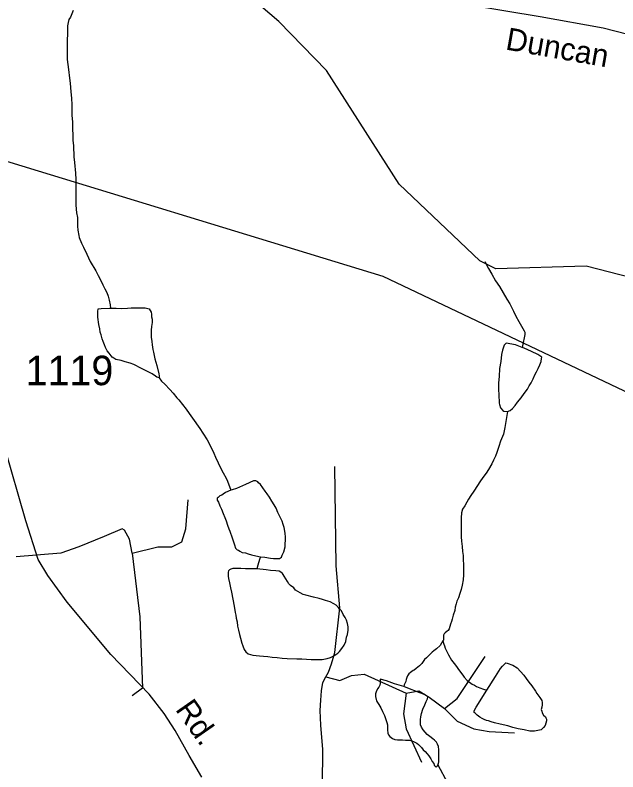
# Model space of a CAD drawing. Extents: x 2001466 to 2224147, y 644118 to 847247.
# Drawn here: x 2039151 to 2041705, y 666162 to 669371 of the extents above; entities that cross this region are included whole.
import ezdxf

# ---------------------------------------------------------------- set-up
doc = ezdxf.new("R2010")
doc.units = 0
for name, color, linetype in [('Exist Hydrographic Misc Water Feature', 7, 'Continuous'), ('Exist Road Non-System Type 51', 7, 'Continuous'), ('Exist Road Secondary Type 51 Attributed', 7, 'Continuous'), ('Exist Road Secondary Type 51 Label', 7, 'Continuous'), ('Exist Road Secondary Type 51 Number Label', 7, 'Continuous'), ('Exist Utilities Electrical Transmission Line', 7, 'Continuous')]:
    doc.layers.add(name, color=color, linetype=linetype)

msp = doc.modelspace()

# ---------------------------------------------------------------- linework, layer by layer
at = {"layer": 'Exist Hydrographic Misc Water Feature'}
for points in [[(2041120.4, 668328.9), (2040778.4, 668654), (2040469.6, 669136.1), (2040268.4, 669343.6), (2039926.6, 669635.9), (2039609.6, 669950.8), (2039517.5, 670093.8), (2039299.6, 670616.5), (2039190.5, 670841.9)], [(2039397, 669390.1), (2039385.1, 669362.1), (2039379.1, 669352.1), (2039375.2, 669340.1), (2039373.2, 669326), (2039373.2, 669310.1), (2039373.2, 669290.1), (2039371.3, 669266.1), (2039371.3, 669252.1), (2039371.3, 669230.1), (2039371.3, 669204.1), (2039371.3, 669182.1), (2039377.5, 669140.1), (2039381.6, 669104.1), (2039383.6, 669082.1), (2039387.5, 669046.2), (2039389.8, 669018.2), (2039391.8, 668990.2), (2039391.8, 668968.2), (2039391.8, 668946.2), (2039393.9, 668916.2), (2039394.1, 668888.2), (2039395.9, 668862.2), (2039395.9, 668840.2), (2039398.2, 668816.2), (2039400, 668770.2), (2039402.3, 668746.3), (2039406.2, 668700.3), (2039408.4, 668674.2), (2039408.4, 668660.2), (2039408.4, 668638.2), (2039408.4, 668622.2), (2039408.4, 668606.3), (2039408.4, 668594.3), (2039408.4, 668582.3), (2039408.4, 668564.3), (2039410.7, 668532.3), (2039414.6, 668512.3), (2039414.6, 668496.3), (2039414.8, 668476.3), (2039416.6, 668458.3), (2039420.7, 668436.3), (2039422.8, 668428.3), (2039432.8, 668404.4), (2039440.8, 668386.4), (2039454.8, 668356.4), (2039468.9, 668326.5), (2039492.9, 668286.5), (2039503.2, 668266.5), (2039513, 668248.5), (2039523.1, 668226.5), (2039531.1, 668210.6), (2039539.3, 668194.6), (2039545.2, 668178.6), (2039549.3, 668162.6), (2039553.2, 668142.6), (2039555.3, 668128.6)], [(2044962.2, 666980.8), (2044746.4, 667136.4), (2044530.4, 667193.3), (2043854.4, 667466.2), (2043546.4, 667374), (2042521.3, 667663.9), (2042362.4, 667739.2), (2042229.3, 667879.8), (2041929.4, 668040.1), (2041828.5, 668212.8), (2041762.4, 668256.7), (2041570.5, 668306.6), (2041187.5, 668294.7), (2041120.4, 668328.9)], [(2041140.5, 668325.5), (2041156.7, 668295.6), (2041170.7, 668271.6), (2041186.9, 668243.7), (2041202.9, 668219.7), (2041218.9, 668193.7), (2041235, 668165.8), (2041246.9, 668145.8), (2041262.9, 668115.9), (2041273, 668093.8), (2041285.1, 668071.8), (2041297, 668051.9), (2041307.2, 668031.9), (2041311.1, 668025.9), (2041311.1, 668015.9), (2041307.2, 668001.9), (2041303.1, 667981.9), (2041299.2, 667961.9)], [(2039761.8, 667833.1), (2039751.9, 667835.1), (2039745.8, 667839.1), (2039731.6, 667849), (2039711.7, 667858.9), (2039685.7, 667872.9), (2039653.7, 667888.9), (2039637.7, 667894.8), (2039617.8, 667900.8), (2039599.8, 667906.8), (2039577.6, 667910.7), (2039569.6, 667916.7), (2039561.6, 667920.7), (2039549.5, 667936.6), (2039541.5, 667946.6), (2039533.5, 667960.6), (2039529.6, 667972.6), (2039523.7, 667986.6), (2039519.6, 667998.6), (2039515.5, 668014.6), (2039511.4, 668026.6), (2039509.5, 668040.6), (2039505.4, 668058.6), (2039501.3, 668090.5), (2039501.3, 668114.5), (2039503.4, 668124.6), (2039515.3, 668126.6), (2039551.4, 668128.6), (2039555.3, 668128.6)], [(2039555.3, 668128.6), (2039579.3, 668128.7), (2039603.2, 668126.7), (2039627.2, 668128.7), (2039643.2, 668128.8), (2039671.1, 668128.9), (2039701.3, 668128.9), (2039713.2, 668126.9), (2039719.3, 668124.9), (2039727.3, 668111), (2039729.4, 668103), (2039729.4, 668091), (2039731.4, 668081), (2039731.4, 668067), (2039729.4, 668050.9), (2039727.5, 668034.9), (2039727.5, 668016.9), (2039727.5, 668005), (2039729.6, 667987), (2039731.6, 667973), (2039733.7, 667953), (2039737.6, 667941), (2039739.6, 667927), (2039743.5, 667913), (2039751.7, 667885.1), (2039759.7, 667849), (2039761.8, 667841.1), (2039761.8, 667833.1)], [(2041299.2, 667961.9), (2041271.3, 667971.9), (2041231.2, 667979.8), (2041223.4, 667971.8), (2041215.4, 667949.8), (2041211.3, 667931.8), (2041209.4, 667901.8), (2041203.5, 667871.8), (2041201.6, 667837.8), (2041199.6, 667811.8), (2041199.6, 667781.8), (2041199.8, 667761.8), (2041201.6, 667725.8), (2041203.7, 667719.8), (2041207.8, 667705.8), (2041217.8, 667693.8), (2041221.7, 667691.9), (2041237.7, 667689.9)], [(2041237.7, 667689.9), (2041247.8, 667693.9), (2041257.8, 667701.9), (2041269.7, 667715.9), (2041279.8, 667729.9), (2041295.7, 667748), (2041307.6, 667766), (2041321.6, 667784), (2041329.6, 667798), (2041337.6, 667812), (2041345.6, 667828), (2041353.4, 667846), (2041359.5, 667858), (2041367.5, 667872.1), (2041373.5, 667888.1), (2041379.4, 667902.1), (2041381.3, 667914.1), (2041383.3, 667920.1), (2041365.3, 667932), (2041339.4, 667944), (2041307.2, 667957.9), (2041299.2, 667961.9)], [(2039761.8, 667833.1), (2039771.8, 667819.1), (2039785.7, 667805.1), (2039805.8, 667783.1), (2039820, 667767.2), (2039836, 667747.2), (2039844, 667739.2), (2039860, 667719.3), (2039876, 667699.3), (2039888.1, 667681.3), (2039902, 667661.4), (2039934.2, 667617.4), (2039946.3, 667597.4), (2039964.1, 667569.5), (2039980.3, 667539.5), (2039992.2, 667513.6), (2040000.2, 667495.6), (2040022.4, 667447.7), (2040032.4, 667429.6), (2040044.5, 667407.7), (2040050.7, 667393.7), (2040064.6, 667355.7)], [(2041237.7, 667689.9), (2041226, 667621.9), (2041219.9, 667593.9), (2041208, 667563.9), (2041200, 667541.8), (2041192, 667515.8), (2041186.2, 667499.8), (2041178.3, 667483.8), (2041170.3, 667467.8), (2041156.1, 667443.7), (2041146.3, 667427.7), (2041132.3, 667409.7), (2041120.2, 667391.7), (2041110.4, 667375.7), (2041094.4, 667351.6), (2041082.5, 667333.6), (2041072.4, 667317.6), (2041064.7, 667305.6), (2041056.7, 667289.6), (2041046.6, 667275.6), (2041042.5, 667259.5), (2041040.7, 667239.5), (2041040.7, 667227.5), (2041040.7, 667209.6), (2041040.7, 667191.6), (2041040.9, 667173.6), (2041040.9, 667157.6), (2041042.7, 667139.6), (2041044.8, 667117.6), (2041047, 667095.6), (2041048.9, 667079.6), (2041048.9, 667061.6), (2041051.1, 667039.6), (2041051.1, 667017.6), (2041051.1, 666997.6), (2041049.3, 666975.6), (2041045.2, 666953.6), (2041041.1, 666935.6), (2041035.1, 666917.6), (2041029.4, 666899.6), (2041023.2, 666885.6), (2041019.3, 666873.6), (2041015.2, 666859.6), (2041013.4, 666845.6), (2041007.4, 666825.6), (2041003.3, 666809.6), (2040999.4, 666799.5), (2040995.3, 666787.5), (2040993.5, 666777.5)], [(2040191.1, 667074), (2040209, 667072), (2040233, 667068.1), (2040245.1, 667066.1), (2040253.1, 667066.2), (2040263.1, 667066.2), (2040271.1, 667066.2), (2040279.1, 667072.2), (2040283, 667080.2), (2040289.1, 667094.2), (2040295.1, 667116.2), (2040296.9, 667156.2), (2040294.9, 667174.2), (2040290.8, 667198.2), (2040286.9, 667210.2), (2040282.8, 667224.2), (2040272.7, 667244.1), (2040264.7, 667262.1), (2040256.7, 667280.1), (2040248.7, 667294.1), (2040238.7, 667310.1), (2040228.7, 667326), (2040218.6, 667340), (2040210.6, 667352), (2040200.6, 667365.9), (2040190.5, 667379.9), (2040182.5, 667387.9), (2040178.6, 667391.9), (2040170.6, 667395.9), (2040160.6, 667395.9), (2040126.5, 667379.8), (2040088.6, 667363.7), (2040070.6, 667357.7), (2040064.6, 667355.7)], [(2040064.6, 667355.7), (2040042.5, 667345.7), (2040032.6, 667339.6), (2040026.7, 667335.6), (2040018.7, 667331.7), (2040010.7, 667325.7), (2040006.8, 667321.7), (2040006.8, 667313.7), (2040012.7, 667305.7), (2040018.7, 667289.6), (2040024.8, 667275.6), (2040032.8, 667257.7), (2040038.8, 667239.7), (2040044.7, 667225.7), (2040050.9, 667207.7), (2040057, 667191.7), (2040060.9, 667181.8), (2040071, 667153.8), (2040076.9, 667137.8), (2040081, 667123.8), (2040085.1, 667109.8), (2040091.1, 667103.8), (2040097, 667101.8), (2040103, 667097.8), (2040113, 667091.8), (2040127.2, 667089.9), (2040139, 667085.9), (2040153, 667081.9), (2040171, 667077.9), (2040191.1, 667074)], [(2040191.1, 667074), (2040187, 667062), (2040179.2, 667038), (2040175.1, 667022)], [(2040175.1, 667022), (2040169.2, 667022), (2040147.2, 667022), (2040127.2, 667021.9), (2040107.3, 667023.8), (2040085.1, 667023.8), (2040073.2, 667023.8), (2040065.2, 667021.8), (2040059.3, 667017.8), (2040055.2, 667013.8), (2040053.1, 667007.8), (2040053.3, 667001.8), (2040053.3, 666991.8), (2040055.4, 666981.8), (2040059.3, 666963.8), (2040063.4, 666941.7), (2040067.5, 666923.8), (2040079.6, 666863.8), (2040083.5, 666837.8), (2040085.5, 666825.8), (2040087.6, 666813.8), (2040091.5, 666797.9), (2040093.7, 666779.9), (2040097.6, 666761.9), (2040101.7, 666743.9), (2040105.8, 666727.9), (2040111.8, 666707.9), (2040115.9, 666695.9), (2040121.8, 666679.9), (2040127.8, 666669.9), (2040137.8, 666661.9), (2040157.9, 666656), (2040185.8, 666654.1), (2040203.8, 666652.1), (2040221.9, 666650.2), (2040239.9, 666648.2), (2040261.9, 666646.2), (2040282, 666644.3), (2040303.9, 666642.3), (2040343.9, 666640.3), (2040365.8, 666640.4), (2040405.8, 666638.5), (2040423.9, 666638.5), (2040435.8, 666638.5), (2040451.8, 666638.6), (2040473.7, 666642.6), (2040487.8, 666646.7), (2040497.9, 666652.7), (2040505.9, 666656.7), (2040517.8, 666664.7), (2040525.8, 666672.7), (2040535.8, 666684.7), (2040545.7, 666698.7), (2040551.6, 666714.7), (2040555.7, 666732.7), (2040559.6, 666744.8), (2040561.5, 666762.8), (2040561.5, 666776.8), (2040559.6, 666790.7), (2040555.5, 666804.7), (2040549.6, 666816.7), (2040541.4, 666828.7), (2040533.4, 666844.7), (2040525.4, 666852.6), (2040519.4, 666860.6), (2040511.4, 666868.6), (2040501.4, 666874.6), (2040485.4, 666882.6), (2040465.5, 666888.5), (2040453.4, 666892.5), (2040439.4, 666896.5), (2040415.5, 666902.5), (2040383.3, 666910.4), (2040371.4, 666914.4), (2040359.3, 666920.3), (2040349.2, 666926.3), (2040339.4, 666932.3), (2040331.4, 666942.3), (2040317.2, 666952.3), (2040311.3, 666958.3), (2040305.3, 666968.2), (2040297.3, 666980.2), (2040291.2, 666992.2), (2040287.1, 666998.2), (2040283.2, 667002.2), (2040277.3, 667008.1), (2040269.3, 667012.1), (2040255.1, 667014.1), (2040233.2, 667016.1), (2040215.1, 667018.1), (2040175.1, 667022)], [(2040993.5, 666777.5), (2040989.6, 666767.6), (2040985.5, 666761.6), (2040981.6, 666757.6), (2040973.6, 666751.6), (2040969.5, 666747.6), (2040965.6, 666741.5), (2040965.6, 666733.5), (2040965.6, 666725.5), (2040965.6, 666719.5)], [(2040965.6, 666719.5), (2040963.8, 666716.7), (2040951.7, 666697.5), (2040935.7, 666683.5), (2040925.6, 666675.5), (2040917.6, 666669.4), (2040909.6, 666661.4), (2040901.8, 666653.4), (2040893.8, 666645.4), (2040885.8, 666637.4), (2040879.7, 666629.3), (2040873.7, 666621.3), (2040863.7, 666611.4), (2040857.8, 666605.4), (2040849.8, 666599.4), (2040842, 666593.3), (2040837.9, 666591.3), (2040826, 666583.3), (2040819.8, 666577.3), (2040815.9, 666573.3), (2040813.9, 666569.3), (2040810, 666561.2), (2040807.9, 666553.2), (2040805.9, 666545.2), (2040803.8, 666539.2), (2040799.9, 666531.2), (2040798.1, 666523.2)], [(2040965.6, 666719.5), (2040963.8, 666716.7), (2040967.7, 666703.5), (2040969.7, 666695.5), (2040973.6, 666685.5), (2040979.8, 666671.5), (2040987.8, 666657.5), (2040999.9, 666635.6), (2041011.7, 666621.6), (2041021.8, 666607.7), (2041029.8, 666595.7), (2041047.8, 666571.7), (2041054, 666563.7), (2041065.9, 666549.7), (2041081.9, 666537.8), (2041087.8, 666533.8), (2041097.9, 666529.8), (2041105.9, 666523.8), (2041119.8, 666517.9), (2041136, 666511.9), (2041150, 666507.9)], [(2041150, 666507.9), (2041185.8, 666566), (2041207.8, 666600), (2041215.8, 666610), (2041221.7, 666616), (2041229.7, 666624.1), (2041235.9, 666622), (2041259.9, 666614.1), (2041277.7, 666602.1), (2041305.8, 666572.2), (2041315.8, 666558.2), (2041327.9, 666542.3), (2041339.8, 666526.3), (2041355.8, 666504.3), (2041362, 666494.3), (2041374.1, 666476.3), (2041382.1, 666464.4), (2041384.1, 666456.3), (2041384.1, 666446.3), (2041382.1, 666436.3), (2041380, 666426.3), (2041382.1, 666418.3), (2041384.1, 666412.4), (2041390.1, 666402.4), (2041398.1, 666394.4), (2041400.1, 666390.4), (2041402.2, 666384.4), (2041402.2, 666378.4), (2041400.1, 666368.4), (2041396.2, 666358.4), (2041390.1, 666350.4), (2041380.2, 666340.4), (2041366.3, 666336.4), (2041352.3, 666334.3), (2041332.2, 666334.3), (2041308.3, 666340.2), (2041282.2, 666344.2), (2041260.3, 666350.1), (2041238.1, 666356.1), (2041206.1, 666364.1), (2041182.1, 666370), (2041168.2, 666374), (2041156.1, 666377.9), (2041148.1, 666379.9), (2041138.1, 666383.9), (2041130.1, 666387.8), (2041120.2, 666393.8), (2041108.1, 666401.8), (2041100.1, 666409.8), (2041096.2, 666413.8), (2041096.2, 666419.8), (2041104, 666435.8), (2041150, 666507.9)], [(2040798.1, 666523.2), (2040757.9, 666535.2), (2040723.9, 666547.1), (2040697.8, 666555), (2040697.8, 666543), (2040698, 666537), (2040696, 666529), (2040692.1, 666521), (2040686.1, 666513), (2040680, 666501), (2040678.1, 666493), (2040678.1, 666481), (2040680.2, 666469), (2040682.2, 666463), (2040686.1, 666455.1), (2040692.1, 666447), (2040700.1, 666433.1), (2040708.1, 666417.1), (2040716.3, 666401.1), (2040722.2, 666383.1), (2040726.3, 666371.1), (2040728.4, 666361.1), (2040728.4, 666355.1), (2040728.4, 666339.1), (2040730.4, 666325.2), (2040732.5, 666319.2), (2040738.4, 666311.2), (2040744.4, 666307.2), (2040750.3, 666303.2), (2040760.4, 666299.2), (2040770.4, 666297.2), (2040778.4, 666297.2), (2040792.3, 666297.3), (2040804.4, 666295.3), (2040812.4, 666295.3), (2040822.5, 666295.4), (2040832.3, 666293.4), (2040842.4, 666289.4), (2040852.4, 666283.3), (2040860.4, 666277.4), (2040866.4, 666271.4), (2040872.3, 666265.4), (2040880.3, 666255.4), (2040888.5, 666247.5), (2040896.5, 666237.5), (2040904.5, 666229.5), (2040912.5, 666217.4), (2040918.4, 666205.6), (2040924.6, 666197.6), (2040926.4, 666189.5), (2040930.5, 666185.5), (2040934.4, 666183.5), (2040938.5, 666185.5), (2040942.4, 666191.5)], [(2040942.4, 666191.5), (2040944.5, 666195.6), (2040946.5, 666205.6), (2040946.5, 666215.6), (2040946.5, 666225.5), (2040946.5, 666233.5), (2040946.5, 666243.5), (2040946.3, 666255.5), (2040944.5, 666269.5), (2040940.4, 666279.5), (2040936.5, 666287.5), (2040928.5, 666295.5), (2040920.5, 666301.5), (2040908.4, 666311.5), (2040896.3, 666319.5), (2040888.3, 666329.4), (2040880.3, 666339.4), (2040872.3, 666351.4), (2040868.2, 666361.4), (2040868.2, 666371.4), (2040868.2, 666383.4), (2040870.1, 666395.4), (2040872.1, 666409.4), (2040878.3, 666427.4), (2040886.3, 666445.4), (2040892, 666459.4), (2040897.9, 666471.4), (2040900, 666479.4), (2040886.1, 666489.4), (2040866, 666497.3), (2040808.1, 666519.3), (2040798.1, 666523.2)], [(2040942.4, 666191.5), (2040982.6, 666115.6)]]:
    msp.add_lwpolyline(points, dxfattribs=at)
at = {"layer": 'Exist Road Non-System Type 51'}
for points in [[(2040467.7, 666564.4), (2040478.6, 666583.8), (2040492.1, 666619), (2040505.6, 666667.6), (2040527.2, 666856.7), (2040511, 667034.9), (2040505.6, 667456.3)], [(2039647, 667089), (2039755, 667116), (2039814.4, 667116), (2039857.6, 667137.6), (2039873.8, 667191.6), (2039884.6, 667315.9)], [(2039647, 667089), (2039636.2, 667148.4), (2039614.6, 667186.2), (2039603.8, 667191.6), (2039528.2, 667159.2), (2039420.2, 667116), (2039344.6, 667089), (2039155.6, 667072.8)], [(2039647, 667089), (2039679.4, 666818.9), (2039690.2, 666516.3), (2039647, 666483.9)], [(2040970, 666429.9), (2041024, 666473.1), (2041142.8, 666651.4)], [(2040451.6, 665951.8), (2040454.3, 666257), (2040446.2, 666359.6), (2040443.5, 666421.8), (2040446.2, 666465), (2040448.9, 666505.5), (2040454.3, 666540.6), (2040467.7, 666564.4)], [(2040467.7, 666564.4), (2040527.2, 666548.7), (2040575.8, 666570.3), (2040629.8, 666575.7), (2040808, 666494.7)], [(2040808, 666494.7), (2040862, 666505.5), (2040905.2, 666478.5), (2040970, 666429.9)], [(2040808, 666494.7), (2040797.2, 666408.3), (2040808, 666343.4), (2040872.8, 666203)], [(2040970, 666429.9), (2041024, 666375.9), (2041094.2, 666343.4), (2041159, 666332.6), (2041267, 666327.2)]]:
    msp.add_lwpolyline(points, dxfattribs=at)
at = {"layer": 'Exist Road Secondary Type 51 Attributed'}
for points in [[(2039941.9, 666139.6), (2039888.1, 666231.5), (2039829, 666337.1), (2039782.5, 666408.9), (2039719.2, 666491.3), (2039557.1, 666659.3), (2039371.4, 666881.1), (2039289.5, 666994.1), (2039248.4, 667061.7), (2039195.6, 667225.5), (2039104.8, 667545.5), (2039079.5, 667666), (2039064.7, 667794.8), (2039069.5, 668028.3), (2039054.7, 668367.4), (2039027.8, 668703.3), (2038995, 668984.3), (2038946.5, 669250.5), (2038875.7, 669736.4), (2038863.1, 669837.8), (2038867.3, 669913.8), (2038899, 670017.4), (2038968.1, 670183.9)], [(2047420.9, 668051.6), (2046969, 668061), (2046413.8, 668075.8), (2046167.8, 668094.8), (2045802.6, 668154), (2045268.5, 668253.3), (2045058.4, 668308.2), (2044644.6, 668454), (2044002.8, 668665.3), (2043102.4, 668923), (2042428.9, 669113.1), (2041642.5, 669316), (2041375.5, 669363.9), (2040930.6, 669438.5), (2040675.4, 669476.9), (2040612.2, 669494.4), (2040566.4, 669515.2)]]:
    msp.add_lwpolyline(points, dxfattribs=at)
at = {"layer": 'Exist Utilities Electrical Transmission Line'}
msp.add_lwpolyline([(2049560.3, 664054.6), (2040710.9, 668262.4), (2038924.4, 668808.4)], dxfattribs=at)

# ---------------------------------------------------------------- texts
at = {"layer": 'Exist Road Secondary Type 51 Label'}
for s, rotation, p in [('Duncan', 349.9954, (2041225.3, 669225.5)), ('Rd.', 304.9685, (2039827.1, 666426.4))]:
    msp.add_text(s, height=95, rotation=rotation, dxfattribs=at).set_placement(p)
at = {"layer": 'Exist Road Secondary Type 51 Number Label'}
msp.add_text('1119', height=125, dxfattribs=at).set_placement((2039195.1, 667801.5))

doc.saveas('drawing.dxf')
